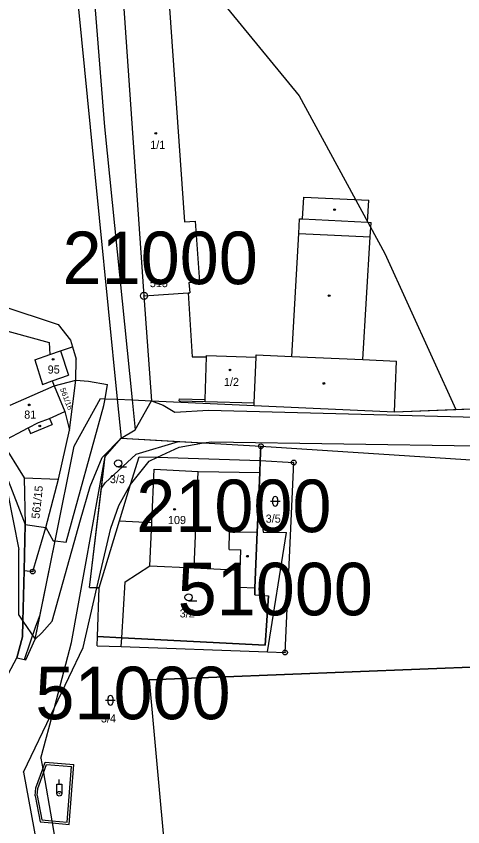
# Model space of a CAD drawing. Extents: x -725765 to -723182, y -1052705 to -1049154.
# Drawn here: x -724689.6 to -724596, y -1051081 to -1050911.3 of the extents above; entities that cross this region are included whole.
import ezdxf

# ---------------------------------------------------------------- set-up
doc = ezdxf.new("R2010")
doc.units = 0
for name, color, linetype in [('Vrstva 1', 7, 'Continuous'), ('Vrstva 17', 7, 'Continuous'), ('Vrstva 18', 7, 'Continuous'), ('Vrstva 19', 7, 'Continuous'), ('Vrstva 25', 7, 'Continuous'), ('Vrstva 4', 7, 'Continuous'), ('Vrstva 52', 7, 'Continuous'), ('Vrstva 53', 7, 'Continuous')]:
    doc.layers.add(name, color=color, linetype=linetype)

msp = doc.modelspace()

# ---------------------------------------------------------------- linework, layer by layer
at = {"layer": 'Vrstva 1'}
for points in [[(-724667.07, -1050909.73), (-724662.84, -1050969.87)], [(-724662.84, -1050969.87), (-724661.29, -1050991.85)], [(-724694.22, -1050976.47), (-724682.74, -1050979.65)], [(-724682.74, -1050979.65), (-724682.59, -1050982.16)], [(-724682.59, -1050982.16), (-724680.3, -1050981.35)], [(-724680.3, -1050981.35), (-724677.82, -1050980.56)], [(-724677.82, -1050980.56), (-724677.08, -1050983.15)], [(-724685.71, -1050983.27), (-724682.59, -1050982.16)], [(-724650.03, -1050991.56), (-724649.75, -1050982.66)], [(-724649.75, -1050982.66), (-724649.74, -1050982.36)], [(-724649.74, -1050982.36), (-724639.35, -1050982.73)], [(-724639.77, -1050992.28), (-724639.35, -1050982.73)], [(-724685.71, -1050983.27), (-724684.07, -1050988.42)], [(-724677.13, -1050987.52), (-724677.08, -1050983.15)], [(-724684.07, -1050988.42), (-724682.05, -1050987.69)], [(-724682.05, -1050987.69), (-724681.69, -1050988.68)], [(-724681.69, -1050988.68), (-724677.13, -1050987.52)], [(-724678.45, -1050997.99), (-724677.13, -1050987.52)], [(-724690.89, -1050992.75), (-724681.69, -1050988.68)], [(-724681.69, -1050988.68), (-724679.42, -1050994.09)], [(-724677.46, -1051001.33), (-724671.98, -1050991.36)], [(-724671.98, -1050991.36), (-724670.99, -1050991.41)], [(-724670.99, -1050991.41), (-724668.45, -1050991.52)], [(-724668.45, -1050991.52), (-724665.34, -1050991.66)], [(-724650.04, -1050992.01), (-724650.03, -1050991.56)], [(-724665.34, -1050991.66), (-724661.29, -1050991.85)], [(-724661.29, -1050991.85), (-724639.78, -1050992.83)], [(-724650.04, -1050992.01), (-724639.77, -1050992.28)], [(-724639.78, -1050992.83), (-724610.32, -1050994.17)], [(-724610.32, -1050994.17), (-724587.33, -1050993.27)], [(-724679.42, -1050994.09), (-724678.45, -1050997.99)], [(-724680.72, -1051008.24), (-724678.45, -1050997.99)], [(-724670.97, -1051003.53), (-724667.64, -1050999.68)], [(-724667.64, -1050999.68), (-724650.33, -1051000.67)], [(-724692.63, -1051000.44), (-724687.91, -1051007.96)], [(-724681.48, -1051021.18), (-724677.46, -1051001.33)], [(-724650.33, -1051000.67), (-724638.34, -1051001.35)], [(-724638.47, -1051004.34), (-724638.34, -1051001.35)], [(-724638.34, -1051001.35), (-724593.19, -1051004.26)], [(-724678.01, -1051042.45), (-724670.97, -1051003.53)], [(-724674.27, -1051030.91), (-724670.97, -1051003.53)], [(-724665.65, -1051009.36), (-724663.88, -1051003.55)], [(-724663.88, -1051003.55), (-724660.03, -1051003.67)], [(-724660.03, -1051003.67), (-724638.47, -1051004.34)], [(-724638.58, -1051006.83), (-724638.47, -1051004.34)], [(-724638.47, -1051004.34), (-724631.45, -1051004.76)], [(-724633.28, -1051044.54), (-724631.45, -1051004.76)], [(-724638.8, -1051011.71), (-724638.58, -1051006.83)], [(-724687.91, -1051007.96), (-724687.72, -1051017.71)], [(-724687.91, -1051007.96), (-724680.72, -1051008.24)], [(-724683.39, -1051018.38), (-724680.72, -1051008.24)], [(-724667.98, -1051016.98), (-724665.65, -1051009.36)], [(-724639.12, -1051019.32), (-724638.8, -1051011.71)], [(-724672.26, -1051031), (-724667.98, -1051016.98)], [(-724667.98, -1051016.98), (-724661.21, -1051017.34)], [(-724687.95, -1051027.39), (-724687.72, -1051017.71)], [(-724686.15, -1051027.6), (-724683.39, -1051018.38)], [(-724661.64, -1051026.39), (-724661.21, -1051017.34)], [(-724639.58, -1051030.99), (-724639.12, -1051019.32)], [(-724685.65, -1051041.75), (-724681.48, -1051021.18)], [(-724661.64, -1051026.39), (-724652.31, -1051026.84)], [(-724652.31, -1051026.84), (-724642.7, -1051027.3)], [(-724688.2, -1051037.96), (-724687.95, -1051027.39)], [(-724687.95, -1051027.39), (-724686.15, -1051027.6)], [(-724642.86, -1051030.88), (-724642.7, -1051027.3)], [(-724674.27, -1051030.91), (-724672.7, -1051030.98)], [(-724672.7, -1051030.98), (-724672.26, -1051031)], [(-724672.59, -1051041.21), (-724672.26, -1051031)], [(-724642.86, -1051030.88), (-724639.58, -1051030.99)], [(-724639.61, -1051032.46), (-724639.58, -1051030.99)], [(-724639.61, -1051032.46), (-724636.73, -1051032.66)], [(-724637.41, -1051043.01), (-724636.73, -1051032.66)], [(-724688.28, -1051041.27), (-724688.2, -1051037.96)], [(-724689.48, -1051045.62), (-724688.28, -1051041.27)], [(-724687.57, -1051046.1), (-724685.65, -1051041.75)], [(-724681.6, -1051056.02), (-724678.01, -1051042.45)], [(-724672.65, -1051043.11), (-724672.59, -1051041.21)], [(-724672.59, -1051041.21), (-724667.51, -1051041.47)], [(-724667.51, -1051041.47), (-724637.41, -1051043.01)], [(-724672.65, -1051043.11), (-724667.63, -1051043.28)], [(-724667.63, -1051043.28), (-724636.95, -1051044.39)], [(-724698.87, -1051063.09), (-724689.48, -1051045.62)], [(-724689.48, -1051045.62), (-724687.57, -1051046.1)], [(-724636.95, -1051044.39), (-724633.28, -1051044.54)], [(-724661.75, -1051050.29), (-724590.83, -1051047.49)], [(-724661.75, -1051050.29), (-724651.62, -1051161.43)], [(-724684.42, -1051066.68), (-724681.6, -1051056.02)], [(-724684.42, -1051066.68), (-724684.05, -1051068.87)], [(-724684.05, -1051068.87), (-724683.9, -1051069.76)], [(-724683.9, -1051069.76), (-724682.18, -1051079.76)], [(-724682.18, -1051079.76), (-724682.1, -1051080.22)], [(-724682.1, -1051080.22), (-724676.38, -1051113.58)]]:
    msp.add_lwpolyline(points, dxfattribs=at)
at = {"layer": 'Vrstva 25'}
for points in [[(-724668.23, -1051005.69), (-724666.48, -1051005.69)], [(-724636.33, -1051012.88), (-724634.33, -1051012.88)], [(-724635.83, -1051013.38), (-724635.83, -1051012.38)], [(-724634.83, -1051012.38), (-724634.83, -1051013.38)], [(-724653.5, -1051033.73), (-724651.75, -1051033.73)], [(-724670.37, -1051055.04), (-724670.37, -1051054.04)], [(-724669.37, -1051054.04), (-724669.37, -1051055.04)], [(-724670.87, -1051054.54), (-724668.87, -1051054.54)], [(-724680.58, -1051072.1), (-724680.58, -1051071.1)], [(-724681.08, -1051074.1), (-724681.08, -1051072.1), (-724680.08, -1051072.1), (-724680.08, -1051074.1)]]:
    msp.add_lwpolyline(points, dxfattribs=at)
for centre, radius in [((-724660.37, -1050935.83), 0.175), ((-724622.91, -1050951.83), 0.175), ((-724662.84, -1050969.87), 0.75), ((-724662.84, -1050969.87), 0.032), ((-724624.03, -1050969.83), 0.175), ((-724681.87, -1050983.17), 0.175), ((-724644.8, -1050985.39), 0.175), ((-724625.14, -1050988.2), 0.175), ((-724686.88, -1050992.7), 0.175), ((-724684.67, -1050997.11), 0.175), ((-724638.34, -1051001.35), 0.5), ((-724638.34, -1051001.35), 0.032), ((-724668.23, -1051004.94), 0.75), ((-724631.45, -1051004.76), 0.5), ((-724631.45, -1051004.76), 0.032), ((-724656.44, -1051014.55), 0.175), ((-724641.15, -1051024.38), 0.175), ((-724686.15, -1051027.6), 0.5), ((-724686.15, -1051027.6), 0.032), ((-724653.5, -1051032.98), 0.75), ((-724633.28, -1051044.54), 0.5), ((-724633.28, -1051044.54), 0.032), ((-724680.58, -1051074.1), 0.5), ((-724680.58, -1051074.1), 0.05)]:
    msp.add_circle(centre, radius, dxfattribs=at)
for centre, start, end in [((-724635.33, -1051012.38), 0.101, 180.0014), ((-724635.33, -1051013.38), 180.1024, 0.0029), ((-724669.87, -1051054.04), 0.101, 180.0014), ((-724669.87, -1051055.04), 180.1024, 0.0029)]:
    msp.add_arc(centre, 0.5, start, end, dxfattribs=at)
at = {"layer": 'Vrstva 4'}
for points in [[(-724680.8, -1050866.72), (-724674.09, -1050934.57)], [(-724676.58, -1050866.15), (-724671.12, -1050934.45)], [(-724657.57, -1050908.64), (-724654.32, -1050954.36)], [(-724674.09, -1050934.57), (-724668.45, -1050991.52)], [(-724671.12, -1050934.45), (-724665.34, -1050991.66)], [(-724629.61, -1050953.76), (-724629.37, -1050949.21)], [(-724629.37, -1050949.21), (-724615.75, -1050949.85)], [(-724615.97, -1050954.45), (-724615.75, -1050949.85)], [(-724654.32, -1050954.36), (-724652.08, -1050954.2)], [(-724652.08, -1050954.2), (-724651.21, -1050966.94)], [(-724630.42, -1050956.83), (-724630.24, -1050953.73)], [(-724630.24, -1050953.73), (-724629.61, -1050953.76)], [(-724629.61, -1050953.76), (-724615.97, -1050954.45)], [(-724615.97, -1050954.45), (-724615.25, -1050954.49)], [(-724615.43, -1050957.54), (-724615.25, -1050954.49)], [(-724631.88, -1050982.56), (-724630.42, -1050956.83)], [(-724630.42, -1050956.83), (-724615.43, -1050957.54)], [(-724616.94, -1050983.21), (-724615.43, -1050957.54)], [(-724653.41, -1050967.1), (-724651.21, -1050966.94)], [(-724653.41, -1050967.1), (-724653.26, -1050969.25)], [(-724662.84, -1050969.87), (-724653.56, -1050969.27)], [(-724653.56, -1050969.27), (-724653.26, -1050969.25)], [(-724653.56, -1050969.27), (-724652.73, -1050982.61)], [(-724692.84, -1050971.9), (-724680.84, -1050975.86)], [(-724680.84, -1050975.86), (-724678.23, -1050979.14)], [(-724678.23, -1050979.14), (-724677.82, -1050980.56)], [(-724680.3, -1050981.35), (-724678.62, -1050986.46)], [(-724652.73, -1050982.61), (-724649.75, -1050982.66)], [(-724639.35, -1050982.73), (-724639.33, -1050982.23)], [(-724639.33, -1050982.23), (-724631.88, -1050982.56)], [(-724631.88, -1050982.56), (-724616.94, -1050983.21)], [(-724616.94, -1050983.21), (-724609.91, -1050983.52)], [(-724610.32, -1050994.17), (-724609.91, -1050983.52)], [(-724682.05, -1050987.69), (-724678.62, -1050986.46)], [(-724677.13, -1050987.52), (-724674.44, -1050987.75)], [(-724674.44, -1050987.75), (-724670.47, -1050988.43)], [(-724670.99, -1050991.41), (-724670.47, -1050988.43)], [(-724671.24, -1050992.8), (-724670.99, -1050991.41)], [(-724668.45, -1050991.52), (-724667.64, -1050999.68)], [(-724655.43, -1050991.86), (-724655.42, -1050991.41)], [(-724655.42, -1050991.41), (-724650.03, -1050991.56)], [(-724679.13, -1051021.45), (-724671.24, -1050992.8)], [(-724665.34, -1050991.66), (-724664.71, -1050997.89)], [(-724664.71, -1050997.89), (-724661.29, -1050991.85)], [(-724661.29, -1050991.85), (-724658.83, -1050992.73)], [(-724658.83, -1050992.73), (-724656.39, -1050994.19)], [(-724655.43, -1050991.86), (-724650.04, -1050992.01)], [(-724639.78, -1050992.83), (-724639.77, -1050992.28)], [(-724682.64, -1050995.52), (-724679.42, -1050994.09)], [(-724656.39, -1050994.19), (-724649.31, -1050993.81)], [(-724649.31, -1050993.81), (-724593.29, -1050995.25)], [(-724687.13, -1050997.47), (-724684.93, -1050996.35)], [(-724684.93, -1050996.35), (-724682.64, -1050995.52)], [(-724682.64, -1050995.52), (-724682.11, -1050996.79)], [(-724692.63, -1051000.44), (-724687.13, -1050997.47)], [(-724687.13, -1050997.47), (-724686.63, -1050998.67)], [(-724686.63, -1050998.67), (-724682.11, -1050996.79)], [(-724667.64, -1050999.68), (-724664.71, -1050997.89)], [(-724671.59, -1051003.7), (-724667.64, -1050999.68)], [(-724660.03, -1051003.67), (-724655.49, -1051001.52)], [(-724655.49, -1051001.52), (-724650.33, -1051000.67)], [(-724650.33, -1051000.67), (-724648.71, -1051000.4)], [(-724648.71, -1051000.4), (-724593.2, -1051001.28)], [(-724692.64, -1051004.98), (-724689.03, -1051022.97)], [(-724674.14, -1051009.79), (-724671.59, -1051003.7)], [(-724665.65, -1051009.36), (-724661.74, -1051004.48)], [(-724661.74, -1051004.48), (-724660.03, -1051003.67)], [(-724661.21, -1051017.34), (-724660.67, -1051006.14)], [(-724660.67, -1051006.14), (-724651.46, -1051006.61)], [(-724652.31, -1051026.84), (-724651.46, -1051006.61)], [(-724651.46, -1051006.61), (-724638.58, -1051006.83)], [(-724691.68, -1051007.59), (-724687.72, -1051017.71)], [(-724676.11, -1051016.73), (-724674.14, -1051009.79)], [(-724668.08, -1051013.73), (-724665.65, -1051009.36)], [(-724638.8, -1051011.71), (-724637.89, -1051019.37)], [(-724669.8, -1051018.48), (-724668.08, -1051013.73)], [(-724682.1, -1051037.96), (-724676.11, -1051016.73)], [(-724687.72, -1051017.71), (-724683.39, -1051018.38)], [(-724683.39, -1051018.38), (-724681.85, -1051021.14)], [(-724672.7, -1051030.98), (-724669.8, -1051018.48)], [(-724644.96, -1051022.98), (-724644.9, -1051019.27)], [(-724644.9, -1051019.27), (-724639.12, -1051019.32)], [(-724637.89, -1051019.37), (-724632.94, -1051019.4)], [(-724636.95, -1051044.39), (-724632.94, -1051019.4)], [(-724681.85, -1051021.14), (-724681.48, -1051021.18)], [(-724681.48, -1051021.18), (-724679.13, -1051021.45)], [(-724689.03, -1051036.73), (-724689.03, -1051022.97)], [(-724644.96, -1051022.98), (-724642.51, -1051023.01)], [(-724642.7, -1051027.3), (-724642.51, -1051023.01)], [(-724666.75, -1051029.75), (-724661.64, -1051026.39)], [(-724667.51, -1051041.47), (-724666.75, -1051029.75)], [(-724675.59, -1051043.48), (-724672.7, -1051030.98)], [(-724689.03, -1051036.73), (-724688.2, -1051037.96)], [(-724688.2, -1051037.96), (-724685.65, -1051041.75)], [(-724684.25, -1051040.45), (-724682.1, -1051037.96)], [(-724685.65, -1051041.75), (-724684.25, -1051040.45)], [(-724667.63, -1051043.28), (-724667.51, -1051041.47)], [(-724681.6, -1051056.02), (-724675.59, -1051043.48)], [(-724688.11, -1051069.6), (-724681.6, -1051056.02)], [(-724684.05, -1051068.87), (-724683.53, -1051067.47)], [(-724683.9, -1051069.76), (-724683.23, -1051067.95)], [(-724683.53, -1051067.47), (-724677.57, -1051067.99)], [(-724683.23, -1051067.95), (-724678.05, -1051068.4)], [(-724688.11, -1051069.6), (-724684.86, -1051087.02)], [(-724685.52, -1051072.86), (-724684.05, -1051068.87)], [(-724678.94, -1051080.05), (-724678.05, -1051068.4)], [(-724678.52, -1051080.54), (-724677.57, -1051067.99)], [(-724685.08, -1051072.98), (-724683.9, -1051069.76)], [(-724685.67, -1051074.51), (-724685.52, -1051072.86)], [(-724685.22, -1051074.49), (-724685.08, -1051072.98)], [(-724685.67, -1051074.51), (-724684.59, -1051079.99)], [(-724685.22, -1051074.49), (-724684.21, -1051079.58)], [(-724684.21, -1051079.58), (-724682.18, -1051079.76)], [(-724682.18, -1051079.76), (-724678.94, -1051080.05)], [(-724684.59, -1051079.99), (-724682.1, -1051080.22)], [(-724682.1, -1051080.22), (-724678.52, -1051080.54)]]:
    msp.add_lwpolyline(points, dxfattribs=at)
at = {"layer": 'Vrstva 52'}
for points in [[(-724724.93, -1050961.09), (-724723.69, -1050959), (-724719.26, -1050944.99), (-724718.63, -1050943), (-724717.88, -1050938.42), (-724717.26, -1050934.62), (-724715.44, -1050923.42), (-724715.38, -1050923), (-724712.88, -1050902.63), (-724712.19, -1050897), (-724707.69, -1050884), (-724700.69, -1050877), (-724692.38, -1050874), (-724685.73, -1050874.61), (-724681.5, -1050875), (-724671.31, -1050882), (-724668.84, -1050884.53), (-724650.81, -1050903), (-724630.31, -1050928), (-724612.38, -1050961), (-724597.47, -1050993.67)], [(-724724.93, -1050961.09), (-724721.63, -1050963.84), (-724711.83, -1050972.53), (-724703.67, -1050982.42), (-724695.66, -1050995.61), (-724692.63, -1051000.44), (-724687.91, -1051007.96), (-724687.72, -1051017.71), (-724687.95, -1051027.39), (-724688.2, -1051037.96), (-724688.28, -1051041.27), (-724689.48, -1051045.62), (-724687.9, -1051046.02)], [(-724684.62, -1051036.68), (-724681.48, -1051021.18), (-724677.46, -1051001.33), (-724671.98, -1050991.36), (-724670.99, -1050991.41), (-724668.45, -1050991.52), (-724665.34, -1050991.66), (-724661.29, -1050991.85), (-724639.78, -1050992.83), (-724610.32, -1050994.17), (-724597.47, -1050993.67)], [(-724597.47, -1050993.67), (-724587.33, -1050993.27), (-724576.41, -1050992.85), (-724575.09, -1050992.84), (-724560.62, -1050992.78), (-724536.18, -1050992.47), (-724502.49, -1050992.29), (-724456.42, -1050992.05), (-724442.15, -1050991.98)], [(-724671.77, -1051010.16), (-724670.97, -1051003.53), (-724667.64, -1050999.68), (-724655.62, -1051000.37)], [(-724655.62, -1051000.37), (-724650.33, -1051000.67), (-724638.34, -1051001.35), (-724638.47, -1051004.34), (-724638.58, -1051006.83), (-724638.8, -1051011.71), (-724639.12, -1051019.32), (-724639.58, -1051030.99), (-724639.61, -1051032.46), (-724636.73, -1051032.66), (-724637.41, -1051043.01), (-724667.51, -1051041.47), (-724672.59, -1051041.21), (-724672.26, -1051031), (-724672.7, -1051030.98), (-724674.27, -1051030.91), (-724671.77, -1051010.16)], [(-724671.77, -1051010.16), (-724671, -1051009), (-724664.5, -1051003), (-724655.62, -1051000.37)], [(-724687.9, -1051046.02), (-724685.5, -1051039), (-724684.62, -1051036.68)], [(-724687.9, -1051046.02), (-724687.57, -1051046.1), (-724685.65, -1051041.75), (-724684.62, -1051036.68)], [(-724580.43, -1051159.22), (-724590.83, -1051047.49), (-724661.75, -1051050.29), (-724651.62, -1051161.43)]]:
    msp.add_lwpolyline(points, dxfattribs=at)

# ---------------------------------------------------------------- texts
at = {"layer": 'Vrstva 17'}
msp.add_text('515', height=1.7, dxfattribs=at).set_placement((-724661.62, -1050968.05))
at = {"layer": 'Vrstva 18'}
for s, height, rotation, p in [('561/16', 1.14, 290.7023, (-724680.45, -1050989.37)), ('561/15', 1.7, 83.7007, (-724684.75, -1051016.6))]:
    msp.add_text(s, height=height, rotation=rotation, dxfattribs=at).set_placement(p)
for s, p in [('3/3', (-724669.98, -1051009.08)), ('3/5', (-724637.34, -1051017.36)), ('3/2', (-724655.36, -1051037.19)), ('3/4', (-724671.87, -1051059.18))]:
    msp.add_text(s, height=1.7, dxfattribs=at).set_placement(p)
at = {"layer": 'Vrstva 19'}
for s, p in [('1/1', (-724661.53, -1050939.11)), ('95', (-724683.02, -1050986.14)), ('1/2', (-724646.09, -1050988.74)), ('81', (-724687.94, -1050995.58)), ('109', (-724657.82, -1051017.65))]:
    msp.add_text(s, height=1.7, dxfattribs=at).set_placement(p)
at = {"layer": 'Vrstva 53'}
for s, p in [('21000', (-724679.89, -1050967.42)), ('21000', (-724664.45, -1051019.34)), ('51000', (-724655.78, -1051036.75)), ('51000', (-724685.59, -1051058.5))]:
    msp.add_text(s, height=11, dxfattribs=at).set_placement(p)

doc.saveas('drawing.dxf')
